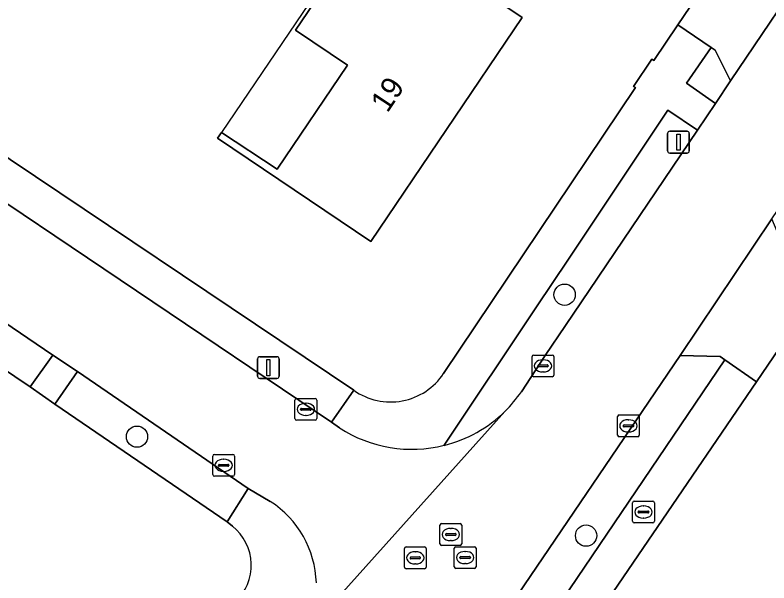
# Model space of a CAD drawing. Extents: x 163266 to 164362, y 381528 to 382286.
# Drawn here: x 164072.49 to 164107.12, y 381834.72 to 381860.83 of the extents above; entities that cross this region are included whole.
import ezdxf

# ---------------------------------------------------------------- set-up
doc = ezdxf.new("R2010")
doc.units = 0
for name, color, linetype in [('IMGEO_Boom', 7, 'Continuous'), ('IMGEO_Brandkraan', 7, 'Continuous'), ('IMGEO_Erf', 7, 'Continuous'), ('IMGEO_Groenvoorziening', 7, 'Continuous'), ('IMGEO_Kolk', 7, 'Continuous'), ('IMGEO_Lichtmast', 7, 'Continuous'), ('IMGEO_Pand', 7, 'Continuous'), ('IMGEO_Pand_nummerreeks', 7, 'Continuous'), ('IMGEO_Pand_overbouw', 7, 'Continuous'), ('IMGEO_Rijbaan_lokaal_open', 7, 'Continuous'), ('IMGEO_Rioolput', 7, 'Continuous'), ('IMGEO_Voetpad_halfverhard', 7, 'Continuous'), ('IMGEO_Voetpad_open', 7, 'Continuous')]:
    doc.layers.add(name, color=color, linetype=linetype)

msp = doc.modelspace()

# ---------------------------------------------------------------- linework, layer by layer
at = {"layer": 'IMGEO_Boom'}
for centre in [(164097.735, 381847.97), (164078.094, 381841.446), (164098.722, 381836.898)]:
    msp.add_circle(centre, 0.489, dxfattribs=at)
at = {"layer": 'IMGEO_Brandkraan'}
for p, q in [((164100.857, 381837.556), (164100.857, 381838.408)), ((164100.932, 381838.482), (164101.784, 381838.482)), ((164101.858, 381838.408), (164101.858, 381837.556)), ((164101.159, 381838.025), (164101.557, 381838.025)), ((164101.345, 381838.262), (164101.37, 381838.262)), ((164101.116, 381837.976), (164101.116, 381837.988)), ((164101.554, 381837.939), (164101.156, 381837.939)), ((164101.368, 381837.702), (164101.343, 381837.702)), ((164101.6, 381837.988), (164101.6, 381837.976)), ((164101.784, 381837.482), (164100.932, 381837.482))]:
    msp.add_line(p, q, dxfattribs=at)
for points in [[(164100.857, 381837.556), (164100.857, 381838.408)], [(164100.932, 381838.482), (164101.784, 381838.482)], [(164101.858, 381838.408), (164101.858, 381837.556)], [(164101.784, 381837.482), (164100.932, 381837.482)]]:
    msp.add_lwpolyline(points, dxfattribs=at)
for centre, radius, start, end in [((164100.934, 381838.406), 0.0765, 91.552, 178.448), ((164100.934, 381838.406), 0.0765, 91.552, 178.448), ((164101.782, 381838.406), 0.0765, 1.552, 88.448), ((164101.782, 381838.406), 0.0765, 1.552, 88.448), ((164101.156, 381837.985), 0.0403, 85.8775, 175.7526), ((164101.561, 381837.987), 0.0386, 1.7309, 96.639), ((164101.153, 381837.975), 0.0366, 178.938, 274.7102), ((164101.557, 381837.982), 0.043, 264.8664, 352.4533), ((164100.934, 381837.558), 0.0765, 181.552, 268.448), ((164100.934, 381837.558), 0.0765, 181.552, 268.448), ((164101.782, 381837.558), 0.0765, 271.552, 358.448), ((164101.782, 381837.558), 0.0765, 271.552, 358.448)]:
    msp.add_arc(centre, radius, start, end, dxfattribs=at)
for centre, major_axis, ratio, start_param, end_param in [((164101.344, 381837.982), (-0.387, 0.002), 0.722429, 4.712389, 7.853982), ((164101.369, 381837.982), (-0.39, 0.002), 0.717154, 1.570796, 4.712389)]:
    msp.add_ellipse(centre, major_axis=major_axis, ratio=ratio, start_param=start_param, end_param=end_param, dxfattribs=at)
at = {"layer": 'IMGEO_Erf'}
for points in [[(164174.878, 381856.933), (164179.829, 381861.277), (164140.349, 381887.669), (164137.348, 381889.675), (164128.948, 381877.188), (164125.993, 381872.794), (164121.982, 381866.833), (164118.943, 381862.315), (164115.227, 381856.79), (164115.131, 381856.845), (164109.765, 381848.884), (164109.844, 381848.822), (164109.637, 381848.518), (164106.541, 381843.971), (164097.02, 381829.989), (164097.176, 381829.884), (164094.167, 381825.452), (164093.902, 381825.629), (164084.278, 381811.341), (164084.454, 381811.217), (164072.99, 381794.147)], [(164030.999, 381881.988), (164041.078, 381875.19), (164042.347, 381874.343), (164046.869, 381871.277), (164050.464, 381868.875), (164051.85, 381867.938), (164056.445, 381864.849), (164060.502, 381862.127), (164061.626, 381861.38), (164070.012, 381855.689), (164088.057, 381843.58)], [(164092.174, 381844.352), (164100.983, 381857.49), (164100.894, 381857.539), (164101.745, 381858.804), (164101.834, 381858.743), (164102.934, 381860.373), (164105.975, 381864.878), (164109.145, 381869.575), (164112.409, 381874.809)], [(164082.48, 381837.331), (164082.23, 381837.529), (164074.314, 381842.937), (164073.194, 381843.732), (164065.516, 381848.902), (164060.897, 381852.025), (164037.574, 381867.791), (164036.279, 381868.667)]]:
    msp.add_lwpolyline(points, dxfattribs=at)
msp.add_lwpolyline([(164093.33, 381872.217), (164099.432, 381868.1), (164095.987, 381862.994), (164094.826, 381863.777), (164093.708, 381862.119), (164095.78, 381860.721), (164088.829, 381850.416), (164081.785, 381855.168), (164081.979, 381855.432), (164084.533, 381853.745), (164087.76, 381858.528), (164085.382, 381860.125), (164093.309, 381871.845), (164093.151, 381871.951)], close=True, dxfattribs=at)
for centre, radius, start, end in [((164089.743, 381845.953), 2.911, 234.6135, 326.6275), ((164081.044, 381835.535), 2.299, 312.6859, 51.3557)]:
    msp.add_arc(centre, radius, start, end, dxfattribs=at)
at = {"layer": 'IMGEO_Groenvoorziening'}
for points in [[(164104.464, 381859.341), (164103.336, 381857.697), (164104.665, 381856.76), (164105.361, 381857.805), (164104.645, 381859.208)], [(164105.097, 381844.977), (164104.876, 381845.131), (164103.042, 381845.184), (164094.728, 381832.912), (164095.459, 381831.043), (164095.607, 381830.943)]]:
    msp.add_lwpolyline(points, close=True, dxfattribs=at)
for points in [[(164099.25, 381848.734), (164099.275, 381848.771), (164103.843, 381855.537), (164102.476, 381856.461), (164097.912, 381849.61), (164096.445, 381847.407), (164092.208, 381841.048)], [(164095.749, 381843.511), (164096.848, 381845.176), (164097.776, 381846.551), (164099.25, 381848.734)]]:
    msp.add_lwpolyline(points, dxfattribs=at)
for centre, radius, start, end in [((164090.774, 381846.918), 6.03, 314.4044, 325.5977), ((164090.725, 381846.956), 6.092, 284.0924, 314.4804)]:
    msp.add_arc(centre, radius, start, end, dxfattribs=at)
at = {"layer": 'IMGEO_Kolk'}
for p, q in [((164096.241, 381844.273), (164096.241, 381845.125)), ((164096.316, 381845.199), (164097.168, 381845.199)), ((164096.729, 381844.979), (164096.754, 381844.979)), ((164097.242, 381845.125), (164097.242, 381844.273)), ((164096.5, 381844.693), (164096.5, 381844.705)), ((164096.938, 381844.656), (164096.54, 381844.656)), ((164096.543, 381844.742), (164096.941, 381844.742)), ((164096.984, 381844.705), (164096.984, 381844.693)), ((164096.752, 381844.419), (164096.727, 381844.419)), ((164097.168, 381844.199), (164096.316, 381844.199)), ((164085.426, 381843.203), (164086.278, 381843.203)), ((164085.351, 381842.277), (164085.351, 381843.129)), ((164085.839, 381842.983), (164085.864, 381842.983)), ((164086.352, 381843.129), (164086.352, 381842.277)), ((164085.61, 381842.697), (164085.61, 381842.709)), ((164086.048, 381842.66), (164085.65, 381842.66)), ((164085.653, 381842.746), (164086.051, 381842.746)), ((164086.094, 381842.709), (164086.094, 381842.697)), ((164086.278, 381842.203), (164085.426, 381842.203)), ((164085.862, 381842.423), (164085.837, 381842.423)), ((164100.165, 381841.516), (164100.165, 381842.368)), ((164100.24, 381842.442), (164101.092, 381842.442)), ((164100.653, 381842.222), (164100.678, 381842.222)), ((164101.166, 381842.368), (164101.166, 381841.516)), ((164100.424, 381841.936), (164100.424, 381841.948)), ((164100.862, 381841.899), (164100.464, 381841.899)), ((164100.467, 381841.985), (164100.865, 381841.985)), ((164100.908, 381841.948), (164100.908, 381841.936)), ((164100.676, 381841.662), (164100.651, 381841.662)), ((164101.092, 381841.442), (164100.24, 381841.442)), ((164081.574, 381839.703), (164081.574, 381840.555)), ((164081.649, 381840.629), (164082.501, 381840.629)), ((164082.575, 381840.555), (164082.575, 381839.703)), ((164081.833, 381840.123), (164081.833, 381840.135)), ((164082.271, 381840.086), (164081.873, 381840.086)), ((164081.876, 381840.172), (164082.274, 381840.172)), ((164082.062, 381840.409), (164082.087, 381840.409)), ((164082.317, 381840.135), (164082.317, 381840.123)), ((164082.085, 381839.849), (164082.06, 381839.849)), ((164082.501, 381839.629), (164081.649, 381839.629))]:
    msp.add_line(p, q, dxfattribs=at)
for points in [[(164096.241, 381844.273), (164096.241, 381845.125)], [(164096.316, 381845.199), (164097.168, 381845.199)], [(164097.242, 381845.125), (164097.242, 381844.273)], [(164097.168, 381844.199), (164096.316, 381844.199)], [(164085.426, 381843.203), (164086.278, 381843.203)], [(164085.351, 381842.277), (164085.351, 381843.129)], [(164086.352, 381843.129), (164086.352, 381842.277)], [(164086.278, 381842.203), (164085.426, 381842.203)], [(164100.165, 381841.516), (164100.165, 381842.368)], [(164100.24, 381842.442), (164101.092, 381842.442)], [(164101.166, 381842.368), (164101.166, 381841.516)], [(164101.092, 381841.442), (164100.24, 381841.442)], [(164081.574, 381839.703), (164081.574, 381840.555)], [(164081.649, 381840.629), (164082.501, 381840.629)], [(164082.575, 381840.555), (164082.575, 381839.703)], [(164082.501, 381839.629), (164081.649, 381839.629)]]:
    msp.add_lwpolyline(points, dxfattribs=at)
for centre, radius, start, end in [((164096.318, 381845.123), 0.0765, 91.552, 178.448), ((164096.318, 381845.123), 0.0765, 91.552, 178.448), ((164097.166, 381845.123), 0.0765, 1.552, 88.448), ((164097.166, 381845.123), 0.0765, 1.552, 88.448), ((164096.54, 381844.702), 0.0403, 85.8775, 175.7526), ((164096.537, 381844.692), 0.0366, 178.938, 274.7102), ((164096.941, 381844.699), 0.043, 264.8664, 352.4533), ((164096.945, 381844.704), 0.0386, 1.7309, 96.639), ((164096.318, 381844.275), 0.0765, 181.552, 268.448), ((164096.318, 381844.275), 0.0765, 181.552, 268.448), ((164097.166, 381844.275), 0.0765, 271.552, 358.448), ((164097.166, 381844.275), 0.0765, 271.552, 358.448), ((164085.428, 381843.127), 0.0765, 91.552, 178.448), ((164085.428, 381843.127), 0.0765, 91.552, 178.448), ((164086.276, 381843.127), 0.0765, 1.552, 88.448), ((164086.276, 381843.127), 0.0765, 1.552, 88.448), ((164085.65, 381842.706), 0.0403, 85.8775, 175.7526), ((164085.647, 381842.696), 0.0366, 178.938, 274.7102), ((164086.051, 381842.703), 0.043, 264.8664, 352.4533), ((164086.055, 381842.708), 0.0386, 1.7309, 96.639), ((164085.428, 381842.279), 0.0765, 181.552, 268.448), ((164085.428, 381842.279), 0.0765, 181.552, 268.448), ((164086.276, 381842.279), 0.0765, 271.552, 358.448), ((164086.276, 381842.279), 0.0765, 271.552, 358.448), ((164100.242, 381842.366), 0.0765, 91.552, 178.448), ((164100.242, 381842.366), 0.0765, 91.552, 178.448), ((164101.09, 381842.366), 0.0765, 1.552, 88.448), ((164101.09, 381842.366), 0.0765, 1.552, 88.448), ((164100.464, 381841.945), 0.0403, 85.8775, 175.7526), ((164100.461, 381841.935), 0.0366, 178.938, 274.7102), ((164100.865, 381841.942), 0.043, 264.8664, 352.4533), ((164100.869, 381841.947), 0.0386, 1.7309, 96.639), ((164100.242, 381841.518), 0.0765, 181.552, 268.448), ((164100.242, 381841.518), 0.0765, 181.552, 268.448), ((164101.09, 381841.518), 0.0765, 271.552, 358.448), ((164101.09, 381841.518), 0.0765, 271.552, 358.448), ((164081.651, 381840.553), 0.0765, 91.552, 178.448), ((164081.651, 381840.553), 0.0765, 91.552, 178.448), ((164082.499, 381840.553), 0.0765, 1.552, 88.448), ((164082.499, 381840.553), 0.0765, 1.552, 88.448), ((164081.873, 381840.132), 0.0403, 85.8775, 175.7526), ((164081.87, 381840.122), 0.0366, 178.938, 274.7102), ((164082.274, 381840.129), 0.043, 264.8664, 352.4533), ((164082.278, 381840.134), 0.0386, 1.7309, 96.639), ((164081.651, 381839.705), 0.0765, 181.552, 268.448), ((164081.651, 381839.705), 0.0765, 181.552, 268.448), ((164082.499, 381839.705), 0.0765, 271.552, 358.448), ((164082.499, 381839.705), 0.0765, 271.552, 358.448)]:
    msp.add_arc(centre, radius, start, end, dxfattribs=at)
for centre, major_axis, ratio, start_param, end_param in [((164096.728, 381844.699), (-0.387, 0.002), 0.722429, 4.712389, 7.853982), ((164096.753, 381844.699), (-0.39, 0.002), 0.717154, 1.570796, 4.712389), ((164085.838, 381842.703), (-0.387, 0.002), 0.722429, 4.712389, 7.853982), ((164085.863, 381842.703), (-0.39, 0.002), 0.717154, 1.570796, 4.712389), ((164100.652, 381841.942), (-0.387, 0.002), 0.722429, 4.712389, 7.853982), ((164100.677, 381841.942), (-0.39, 0.002), 0.717154, 1.570796, 4.712389), ((164082.061, 381840.129), (-0.387, 0.002), 0.722429, 4.712389, 7.853982), ((164082.086, 381840.129), (-0.39, 0.002), 0.717154, 1.570796, 4.712389)]:
    msp.add_ellipse(centre, major_axis=major_axis, ratio=ratio, start_param=start_param, end_param=end_param, dxfattribs=at)
at = {"layer": 'IMGEO_Lichtmast'}
for p, q in [((164102.466, 381854.584), (164102.466, 381855.384)), ((164102.466, 381855.384), (164102.466, 381854.584)), ((164102.566, 381855.484), (164103.356, 381855.484)), ((164103.356, 381855.484), (164102.566, 381855.484)), ((164103.456, 381855.384), (164103.456, 381854.584)), ((164103.456, 381854.584), (164103.456, 381855.384)), ((164103.356, 381854.484), (164102.566, 381854.484)), ((164102.566, 381854.484), (164103.356, 381854.484)), ((164083.631, 381844.223), (164083.631, 381845.023)), ((164083.631, 381845.023), (164083.631, 381844.223)), ((164083.731, 381845.123), (164084.521, 381845.123)), ((164084.521, 381845.123), (164083.731, 381845.123)), ((164084.621, 381845.023), (164084.621, 381844.223)), ((164084.621, 381844.223), (164084.621, 381845.023)), ((164084.521, 381844.123), (164083.731, 381844.123)), ((164083.731, 381844.123), (164084.521, 381844.123))]:
    msp.add_line(p, q, dxfattribs=at)
for points in [[(164102.886, 381855.359), (164103.036, 381855.359), (164103.036, 381854.609), (164102.886, 381854.609), (164102.886, 381855.359)], [(164084.051, 381844.998), (164084.201, 381844.998), (164084.201, 381844.248), (164084.051, 381844.248), (164084.051, 381844.998)]]:
    msp.add_lwpolyline(points, dxfattribs=at)
for centre, start, end in [((164102.566, 381855.384), 90, 180), ((164102.566, 381855.384), 90, 180), ((164103.356, 381855.384), 0, 90), ((164103.356, 381855.384), 360, 90), ((164102.566, 381854.584), 180, 270), ((164102.566, 381854.584), 180, 270), ((164103.356, 381854.584), 270, 0), ((164103.356, 381854.584), 270, 0), ((164083.731, 381845.023), 90, 180), ((164083.731, 381845.023), 90, 180), ((164084.521, 381845.023), 0, 90), ((164084.521, 381845.023), 360, 90), ((164083.731, 381844.223), 180, 270), ((164083.731, 381844.223), 180, 270), ((164084.521, 381844.223), 270, 0), ((164084.521, 381844.223), 270, 0)]:
    msp.add_arc(centre, 0.1, start, end, dxfattribs=at)
at = {"layer": 'IMGEO_Pand'}
msp.add_lwpolyline([(164093.151, 381871.951), (164093.309, 381871.845), (164085.382, 381860.125), (164087.76, 381858.528), (164084.533, 381853.745), (164081.979, 381855.432), (164081.785, 381855.168), (164088.829, 381850.416), (164095.78, 381860.721), (164093.708, 381862.119), (164094.826, 381863.777), (164095.987, 381862.994), (164099.432, 381868.1), (164093.33, 381872.217)], close=True, dxfattribs=at)
at = {"layer": 'IMGEO_Pand_overbouw'}
msp.add_lwpolyline([(164093.151, 381871.951), (164081.979, 381855.432), (164084.533, 381853.745), (164087.76, 381858.528), (164085.382, 381860.125), (164093.309, 381871.845)], close=True, dxfattribs=at)
at = {"layer": 'IMGEO_Rijbaan_lokaal_open'}
for points in [[(163998.571, 381897.023), (163999, 381896.735), (163999.804, 381896.196), (163999.429, 381895.594), (163999.796, 381895.348), (164001.074, 381894.49), (164006.028, 381891.166), (164017.924, 381883.184), (164019.023, 381882.448), (164022.652, 381880.012), (164025.646, 381878.003), (164036.893, 381870.385), (164038.576, 381869.252), (164061.479, 381853.831), (164067.085, 381850.057), (164074.222, 381845.198), (164075.369, 381844.441), (164083.195, 381839.066), (164084.215, 381838.47)], [(164131.164, 381896.087), (164131.062, 381895.919), (164109.357, 381863.729), (164105.361, 381857.805), (164104.665, 381856.76), (164103.843, 381855.537), (164099.275, 381848.771), (164099.25, 381848.734), (164097.776, 381846.551), (164096.848, 381845.176), (164095.749, 381843.511)], [(164087.394, 381841.853), (164087.024, 381842.107), (164069.1, 381854.192), (164060.623, 381859.907), (164059.455, 381860.697), (164055.995, 381863.023), (164050.572, 381866.67), (164049.933, 381867.099), (164045.389, 381870.177), (164041.338, 381872.887), (164040.101, 381873.72), (164030.485, 381880.129), (164025.787, 381883.247)], [(164084.625, 381830.984), (164084.473, 381830.795), (164079.727, 381826.515), (164087.061, 381821.513), (164090.559, 381826.699), (164094.728, 381832.912), (164103.042, 381845.184), (164107.245, 381851.46), (164113.046, 381859.985), (164113.819, 381861.156), (164115.426, 381863.497), (164119.527, 381869.593), (164122.515, 381874.001)], [(164085.685, 381832.212), (164094.993, 381842.61)], [(164094.993, 381842.61), (164085.685, 381832.212)]]:
    msp.add_lwpolyline(points, dxfattribs=at)
for points in [[(164109.357, 381863.729), (164107.648, 381863.735), (164107.494, 381863.858), (164105.975, 381864.878), (164102.934, 381860.373), (164104.464, 381859.341), (164104.645, 381859.208), (164105.361, 381857.805)], [(164109.637, 381848.518), (164108.187, 381849.561), (164107.98, 381849.71), (164107.245, 381851.46), (164103.042, 381845.184), (164104.876, 381845.131), (164105.097, 381844.977), (164106.541, 381843.971)]]:
    msp.add_lwpolyline(points, close=True, dxfattribs=at)
for centre, radius, start, end in [((164090.774, 381846.918), 6.03, 314.4044, 325.5977), ((164090.725, 381846.956), 6.092, 284.0924, 314.4804), ((164090.723, 381846.964), 6.1, 236.9229, 284.0907), ((164081.704, 381834.579), 4.631, 1.7746, 57.1671)]:
    msp.add_arc(centre, radius, start, end, dxfattribs=at)
at = {"layer": 'IMGEO_Rioolput'}
for p, q in [((164092.008, 381836.523), (164092.008, 381837.375)), ((164092.083, 381837.449), (164092.935, 381837.449)), ((164093.009, 381837.375), (164093.009, 381836.523)), ((164092.31, 381836.992), (164092.708, 381836.992)), ((164092.496, 381837.229), (164092.521, 381837.229)), ((164092.267, 381836.943), (164092.267, 381836.955)), ((164092.705, 381836.906), (164092.307, 381836.906)), ((164092.519, 381836.669), (164092.494, 381836.669)), ((164092.751, 381836.955), (164092.751, 381836.943)), ((164090.377, 381835.451), (164090.377, 381836.303)), ((164090.452, 381836.377), (164091.304, 381836.377)), ((164091.378, 381836.303), (164091.378, 381835.451)), ((164092.935, 381836.449), (164092.083, 381836.449)), ((164092.666, 381835.462), (164092.666, 381836.314)), ((164092.741, 381836.388), (164093.593, 381836.388)), ((164093.667, 381836.314), (164093.667, 381835.462)), ((164090.865, 381836.157), (164090.89, 381836.157)), ((164092.968, 381835.931), (164093.366, 381835.931)), ((164093.154, 381836.168), (164093.179, 381836.168)), ((164090.636, 381835.871), (164090.636, 381835.883)), ((164091.074, 381835.834), (164090.676, 381835.834)), ((164090.679, 381835.92), (164091.077, 381835.92)), ((164090.888, 381835.597), (164090.863, 381835.597)), ((164091.12, 381835.883), (164091.12, 381835.871)), ((164092.925, 381835.882), (164092.925, 381835.894)), ((164093.363, 381835.845), (164092.965, 381835.845)), ((164093.177, 381835.608), (164093.152, 381835.608)), ((164093.409, 381835.894), (164093.409, 381835.882)), ((164091.304, 381835.377), (164090.452, 381835.377)), ((164093.593, 381835.388), (164092.741, 381835.388))]:
    msp.add_line(p, q, dxfattribs=at)
for points in [[(164092.008, 381836.523), (164092.008, 381837.375)], [(164092.083, 381837.449), (164092.935, 381837.449)], [(164093.009, 381837.375), (164093.009, 381836.523)], [(164090.377, 381835.451), (164090.377, 381836.303)], [(164090.452, 381836.377), (164091.304, 381836.377)], [(164091.378, 381836.303), (164091.378, 381835.451)], [(164092.935, 381836.449), (164092.083, 381836.449)], [(164092.666, 381835.462), (164092.666, 381836.314)], [(164092.741, 381836.388), (164093.593, 381836.388)], [(164093.667, 381836.314), (164093.667, 381835.462)], [(164091.304, 381835.377), (164090.452, 381835.377)], [(164093.593, 381835.388), (164092.741, 381835.388)]]:
    msp.add_lwpolyline(points, dxfattribs=at)
for centre, radius, start, end in [((164092.085, 381837.373), 0.0765, 91.552, 178.448), ((164092.085, 381837.373), 0.0765, 91.552, 178.448), ((164092.933, 381837.373), 0.0765, 1.552, 88.448), ((164092.933, 381837.373), 0.0765, 1.552, 88.448), ((164092.307, 381836.952), 0.0403, 85.8775, 175.7526), ((164092.712, 381836.954), 0.0386, 1.7309, 96.639), ((164092.304, 381836.942), 0.0366, 178.938, 274.7102), ((164092.708, 381836.949), 0.043, 264.8664, 352.4533), ((164090.454, 381836.301), 0.0765, 91.552, 178.448), ((164090.454, 381836.301), 0.0765, 91.552, 178.448), ((164091.302, 381836.301), 0.0765, 1.552, 88.448), ((164091.302, 381836.301), 0.0765, 1.552, 88.448), ((164092.085, 381836.525), 0.0765, 181.552, 268.448), ((164092.085, 381836.525), 0.0765, 181.552, 268.448), ((164092.743, 381836.312), 0.0765, 91.552, 178.448), ((164092.743, 381836.312), 0.0765, 91.552, 178.448), ((164092.933, 381836.525), 0.0765, 271.552, 358.448), ((164092.933, 381836.525), 0.0765, 271.552, 358.448), ((164093.591, 381836.312), 0.0765, 1.552, 88.448), ((164093.591, 381836.312), 0.0765, 1.552, 88.448), ((164092.965, 381835.891), 0.0403, 85.8775, 175.7526), ((164093.37, 381835.893), 0.0386, 1.7309, 96.639), ((164090.676, 381835.88), 0.0403, 85.8775, 175.7526), ((164090.673, 381835.87), 0.0366, 178.938, 274.7102), ((164091.077, 381835.877), 0.043, 264.8664, 352.4533), ((164091.081, 381835.882), 0.0386, 1.7309, 96.639), ((164092.962, 381835.881), 0.0366, 178.938, 274.7102), ((164093.366, 381835.888), 0.043, 264.8664, 352.4533), ((164090.454, 381835.453), 0.0765, 181.552, 268.448), ((164090.454, 381835.453), 0.0765, 181.552, 268.448), ((164091.302, 381835.453), 0.0765, 271.552, 358.448), ((164091.302, 381835.453), 0.0765, 271.552, 358.448), ((164092.743, 381835.464), 0.0765, 181.552, 268.448), ((164092.743, 381835.464), 0.0765, 181.552, 268.448), ((164093.591, 381835.464), 0.0765, 271.552, 358.448), ((164093.591, 381835.464), 0.0765, 271.552, 358.448)]:
    msp.add_arc(centre, radius, start, end, dxfattribs=at)
for centre, major_axis, ratio, start_param, end_param in [((164092.495, 381836.949), (-0.387, 0.002), 0.722429, 4.712389, 7.853982), ((164092.52, 381836.949), (-0.39, 0.002), 0.717154, 1.570796, 4.712389), ((164090.864, 381835.877), (-0.387, 0.002), 0.722429, 4.712389, 7.853982), ((164090.889, 381835.877), (-0.39, 0.002), 0.717154, 1.570796, 4.712389), ((164093.153, 381835.888), (-0.387, 0.002), 0.722429, 4.712389, 7.853982), ((164093.178, 381835.888), (-0.39, 0.002), 0.717154, 1.570796, 4.712389)]:
    msp.add_ellipse(centre, major_axis=major_axis, ratio=ratio, start_param=start_param, end_param=end_param, dxfattribs=at)
at = {"layer": 'IMGEO_Voetpad_halfverhard'}
for points in [[(164074.222, 381845.198), (164067.085, 381850.057), (164066.071, 381849.716), (164065.516, 381848.902), (164073.194, 381843.732)], [(164083.195, 381839.066), (164075.369, 381844.441), (164074.314, 381842.937), (164082.23, 381837.529)]]:
    msp.add_lwpolyline(points, close=True, dxfattribs=at)
at = {"layer": 'IMGEO_Voetpad_open'}
for points in [[(164097.912, 381849.61), (164102.476, 381856.461), (164103.843, 381855.537), (164104.665, 381856.76), (164103.336, 381857.697), (164104.464, 381859.341), (164102.934, 381860.373), (164101.834, 381858.743), (164101.745, 381858.804), (164100.894, 381857.539), (164100.983, 381857.49), (164092.174, 381844.352)], [(164092.208, 381841.048), (164096.445, 381847.407), (164097.912, 381849.61)], [(164088.057, 381843.58), (164087.024, 381842.107), (164087.394, 381841.853)], [(164084.215, 381838.47), (164083.195, 381839.066), (164082.23, 381837.529), (164082.48, 381837.331)]]:
    msp.add_lwpolyline(points, dxfattribs=at)
for points in [[(164069.1, 381854.192), (164087.024, 381842.107), (164088.057, 381843.58), (164070.012, 381855.689)], [(164074.314, 381842.937), (164075.369, 381844.441), (164074.222, 381845.198), (164073.194, 381843.732)], [(164106.541, 381843.971), (164105.097, 381844.977), (164095.607, 381830.943), (164097.02, 381829.989)]]:
    msp.add_lwpolyline(points, close=True, dxfattribs=at)
for centre, radius, start, end in [((164089.743, 381845.953), 2.911, 234.6135, 326.6275), ((164090.723, 381846.964), 6.1, 236.9229, 284.0907), ((164081.704, 381834.579), 4.631, 1.7746, 57.1671), ((164081.044, 381835.535), 2.299, 312.6859, 51.3557)]:
    msp.add_arc(centre, radius, start, end, dxfattribs=at)

# ---------------------------------------------------------------- texts
at = {"layer": 'IMGEO_Pand_nummerreeks'}
msp.add_text('19', height=1, rotation=56.42, dxfattribs=at).set_placement((164089.597, 381856.294))

doc.saveas('drawing.dxf')
